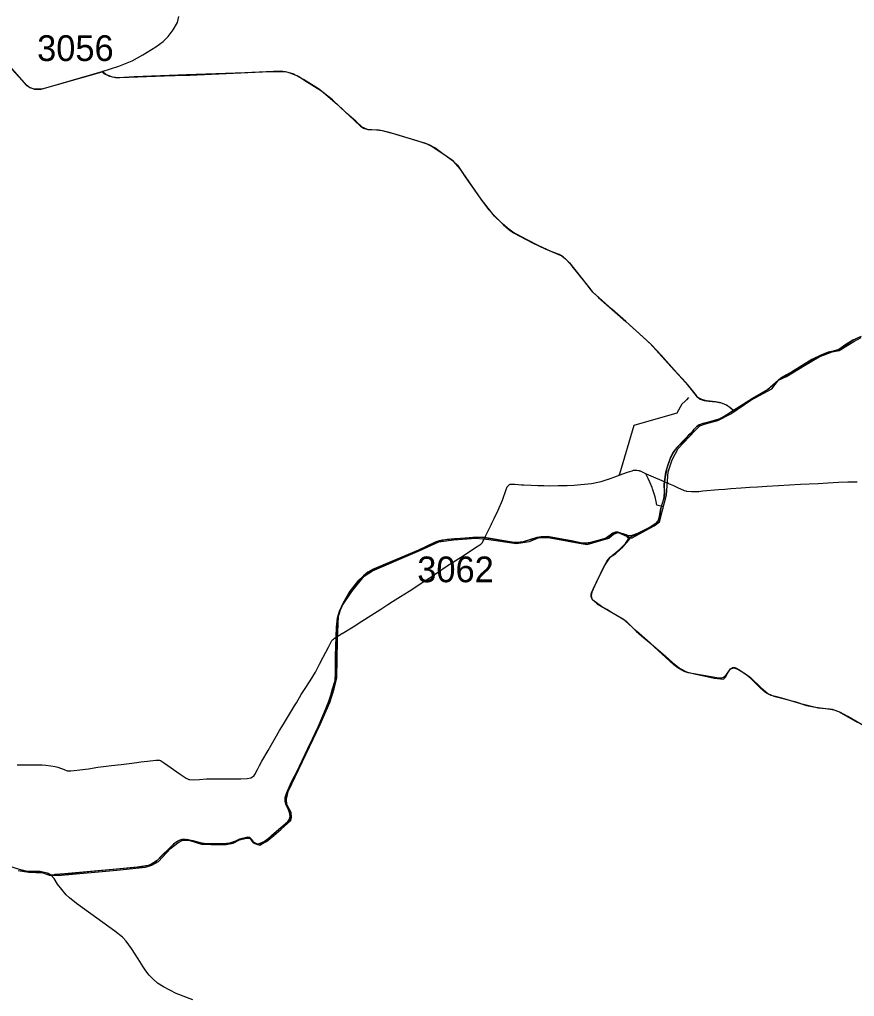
# Model space of a CAD drawing. Extents: x -789162 to -606354, y -1062736 to -945481.
# Drawn here: x -720463 to -717217, y -975863 to -972064 of the extents above; entities that cross this region are included whole.
import ezdxf

# ---------------------------------------------------------------- set-up
doc = ezdxf.new("R2010")
doc.units = 0
for name, color, linetype in [('_SIRSI VZTAHY_CYKLOTRASY MISTNI S', 7, 'Continuous'), ('_SIRSI VZTAHY_CYKLOTRASY MISTNI_POPIS', 7, 'Continuous'), ('_SIRSI VZTAHY_OP vodnich zdroju II stupne', 7, 'Continuous'), ('_SIRSI VZTAHY_SILNICE II TRIDY_STAV', 7, 'Continuous'), ('_SIRSI VZTAHY_SILNICE III TRIDY_STAV', 7, 'Continuous'), ('_SIRSI VZTAHY_VTL PLYNOVOD', 7, 'Continuous')]:
    doc.layers.add(name, color=color, linetype=linetype)

msp = doc.modelspace()

# ---------------------------------------------------------------- linework, layer by layer
at = {"layer": '_SIRSI VZTAHY_CYKLOTRASY MISTNI S'}
for points in [[(-720491.5, -972258.4), (-720439.8, -972314.8), (-720431.5, -972321.7), (-720422.8, -972327.5), (-720411.8, -972331.6), (-720389, -972333.6), (-720378, -972332.7), (-720352.7, -972327.3), (-720325.4, -972319.2), (-720142.4, -972266.7), (-720135.2, -972273.7), (-720113.2, -972284.1), (-720090.4, -972289), (-720073.1, -972289.8), (-719899.3, -972282.3), (-719815.3, -972279.7), (-719800.7, -972279.8), (-719518.9, -972266.8), (-719445.8, -972265.5), (-719425.6, -972267), (-719415.8, -972269.3), (-719378.9, -972284.7), (-719354, -972300.8), (-719289.1, -972340.9), (-719273.3, -972353.5), (-719227.2, -972394.7), (-719137.3, -972478), (-719125.7, -972486.8), (-719108.9, -972491.2), (-719075.7, -972493.2), (-719053.7, -972495.8), (-719000.2, -972510), (-718954.1, -972524.5), (-718918.6, -972534.9), (-718895.7, -972541.4), (-718879.1, -972547.4), (-718859.4, -972557), (-718810.2, -972590.3), (-718779.3, -972611.8), (-718760.9, -972630.2), (-718728.3, -972679.4), (-718662.9, -972771.4), (-718638.1, -972804.2), (-718617.1, -972826.6), (-718582.3, -972861.4), (-718561.9, -972879.4), (-718542.1, -972893.4), (-718468.9, -972932.6), (-718419.3, -972955.8), (-718355.1, -972983.4), (-718340.7, -972994), (-718325, -973010.2), (-718236.3, -973121.8), (-718212.3, -973145.2), (-718105.5, -973238.8), (-718010.7, -973324), (-717930.9, -973413.4), (-717885.1, -973462.6), (-717865.1, -973485.7), (-717832.8, -973525.6), (-717830.9, -973528), (-717816.3, -973540), (-717801.7, -973545.2), (-717782.9, -973548), (-717755.1, -973551.2), (-717735.1, -973554.8), (-717722.7, -973559.2), (-717712.5, -973564.2), (-717688.9, -973584.4)], [(-717180.4, -974810.9), (-717243, -974774.5), (-717273.7, -974758.1), (-717291.8, -974750.9), (-717302.3, -974747.6), (-717314.1, -974745.6), (-717358.1, -974741.6), (-717367.9, -974739.8), (-717410.4, -974729.3), (-717425.1, -974724.8), (-717490.1, -974705.9), (-717519.1, -974698.4), (-717540.7, -974692.2), (-717556.2, -974684.9), (-717562.8, -974680.4), (-717580.5, -974665.7), (-717613.3, -974632.5), (-717619.7, -974626), (-717639.2, -974610.4), (-717668.5, -974591.4), (-717675.8, -974587.5), (-717680.2, -974585.3), (-717685.2, -974584.3), (-717690, -974585.4), (-717700.4, -974591.9), (-717706.8, -974598.1), (-717717.9, -974615.2), (-717721.4, -974619.2), (-717726.3, -974623.2), (-717733.7, -974625.4), (-717741.2, -974625.9), (-717751.6, -974624.6), (-717863.4, -974603.9), (-717879.5, -974598.7), (-717903.6, -974584.8), (-717919.5, -974573.3), (-718010.8, -974489.6), (-718064.5, -974442.6), (-718109.2, -974401.6), (-718122.6, -974392.1), (-718161.6, -974369.8), (-718179.5, -974358.7), (-718200, -974346), (-718234.1, -974321.9), (-718239, -974313.4), (-718240.2, -974307.8), (-718240.2, -974300.1), (-718239.1, -974293.1), (-718233.4, -974278.6), (-718217.4, -974246.4), (-718195.9, -974203.2), (-718179.3, -974170.6), (-718167, -974154.5), (-718129.3, -974124.2), (-718106.7, -974101.4), (-718091.7, -974078.2), (-718037.5, -974052), (-718004, -974033.4), (-717999.3, -974030.6), (-717989.3, -974023.2), (-717980.6, -974013.2), (-717977.1, -974005.1), (-717974.8, -973995.1), (-717970.4, -973964.8), (-717958.4, -973927.4), (-717956.7, -973917.9), (-717956.1, -973902.3), (-717956.3, -973870.3), (-717949.8, -973824.4), (-717943.2, -973797.6), (-717931.2, -973765), (-717921.6, -973747.5), (-717906.6, -973728), (-717885.2, -973705.2), (-717858, -973677.3), (-717849.4, -973669.8), (-717845, -973664.2), (-717839.7, -973657.5), (-717828.7, -973645.3), (-717823.6, -973641.2), (-717805.7, -973633.7), (-717769.1, -973625.8), (-717741.1, -973616.9), (-717723.2, -973606.9), (-717688.9, -973584.4), (-717659.3, -973566.6), (-717606.3, -973532.6), (-717551, -973501.3), (-717510.1, -973462.6), (-717492.1, -973452.2), (-717469.1, -973440.8), (-717417.3, -973408.1), (-717394.3, -973393.6), (-717345.1, -973368.6), (-717317.1, -973357.6), (-717291.3, -973352.2), (-717278.7, -973347.4), (-717263.7, -973338.6), (-717232.7, -973317.2), (-717205.5, -973302)], [(-718091.7, -974078.2), (-718104.4, -974067.2), (-718137.2, -974057.6), (-718146.7, -974057.8), (-718156.9, -974061.6), (-718181.4, -974079.7), (-718191.3, -974083.7), (-718214.8, -974089.9), (-718242.9, -974097.3), (-718261.2, -974100.8), (-718275.3, -974100.8), (-718317.1, -974091.8), (-718339.2, -974087.5), (-718396.8, -974076.6), (-718412.2, -974074.7), (-718435.2, -974075), (-718452.3, -974078.2), (-718505.7, -974095.4), (-718528.1, -974097.7), (-718548.2, -974096.1), (-718656, -974078.6), (-718685.1, -974077.4), (-718819.9, -974088.6), (-718832.2, -974090.9), (-718847.3, -974096.9), (-718911.7, -974127.6), (-719091, -974203.2), (-719108.6, -974213.4), (-719125.8, -974226.9), (-719143.1, -974243.9), (-719179, -974290.9), (-719193.4, -974313.5), (-719203.3, -974332.4), (-719223.3, -974375.6), (-719226.2, -974385.6), (-719228.9, -974419.4), (-719235.7, -974621.9), (-719239.3, -974643.1), (-719258.1, -974704), (-719270.8, -974742.4), (-719298.4, -974807.6), (-719343.5, -974899.7), (-719387.7, -974993.3), (-719426.6, -975077.2), (-719430.7, -975095.3), (-719430.8, -975108), (-719424.5, -975126), (-719413.7, -975145), (-719410.7, -975153.1), (-719410.3, -975162.6), (-719415.4, -975177.1), (-719419.9, -975183.5), (-719456.4, -975214.5), (-719490.3, -975245.2), (-719502.4, -975253.6), (-719510.6, -975260.5), (-719528.7, -975268.8), (-719538.4, -975270.8), (-719550.5, -975263.9), (-719568.3, -975244.9), (-719575.5, -975243), (-719608.2, -975251.2), (-719625.7, -975260.6), (-719646.1, -975267.2), (-719672.7, -975270), (-719746, -975268.7), (-719760, -975266.2), (-719788.7, -975257.6), (-719819.2, -975252.2), (-719832.4, -975253.1), (-719840, -975255.6), (-719848, -975259), (-719865.3, -975270.7), (-719910.5, -975316.5), (-719928.3, -975334.5), (-719952.5, -975349.8), (-719962.6, -975353.8), (-720006.6, -975360.6), (-720086.6, -975367.7), (-720288.5, -975385.6), (-720325.8, -975388.9), (-720338.6, -975393.4), (-720355.4, -975383.9), (-720372.2, -975379.3), (-720423.1, -975378.2), (-720452.1, -975373.3), (-720495.5, -975358.8)]]:
    msp.add_lwpolyline(points, dxfattribs=at)
at = {"layer": '_SIRSI VZTAHY_OP vodnich zdroju II stupne'}
msp.add_lwpolyline([(-720468.7, -975373.4), (-720427.8, -975379.7), (-720372.2, -975382.9), (-720343.8, -975392.3), (-720300.8, -975391.3), (-720084.5, -975372.4), (-719973.3, -975359.8), (-719949.1, -975352.4), (-719922.9, -975337.8), (-719876.7, -975287.4), (-719848.3, -975265.3), (-719828.4, -975255.9), (-719801.1, -975256.9), (-719756, -975270.6), (-719719.2, -975271.6), (-719659.4, -975272.7), (-719633.1, -975267.4), (-719608, -975253.8), (-719585.9, -975248.5), (-719568.1, -975247.5), (-719554.4, -975265.3), (-719541.8, -975270.6), (-719529.1, -975274.2), (-719522.5, -975270.6), (-719503.3, -975260.4), (-719474.9, -975237.2), (-719448, -975213.6), (-719432.7, -975200.2), (-719409, -975179.4), (-719405.4, -975166.8), (-719406.7, -975148), (-719423.9, -975116.2), (-719425.2, -975096.4), (-719418.6, -975066), (-719294.2, -974805.3), (-719257.2, -974719.4), (-719240, -974666.4), (-719229.4, -974624.1), (-719226.8, -974477.3), (-719222.8, -974384.7), (-719210.9, -974347.6), (-719171.2, -974288.1), (-719123.6, -974228.6), (-719090.5, -974207.4), (-718906.6, -974129.3), (-718832.5, -974094.9), (-718775.7, -974087), (-718688.3, -974080.4), (-718638.1, -974085.7), (-718530.9, -974101.6), (-718480.6, -974093.6), (-718442.3, -974077.7), (-718399.9, -974079.1), (-718287.5, -974100.2), (-718255.7, -974105.5), (-718212.1, -974092.3), (-718172.4, -974080.4), (-718153.9, -974065.8), (-718135.4, -974059.2), (-718103.6, -974072.4), (-718098.3, -974079.1), (-718081.1, -974079.1), (-717995.1, -974032.8), (-717975.3, -974016.9), (-717955.4, -973941.5), (-717947.5, -973912.4), (-717940.9, -973822.4), (-717926.3, -973776.1), (-717902.5, -973732.5), (-717836.4, -973662.3), (-717817.9, -973643.8), (-717796.7, -973635.9), (-717747.7, -973622.7), (-717697.5, -973597.5), (-717619.4, -973544.6), (-717538.7, -973499.6), (-717512.3, -973466.6), (-717481.8, -973452), (-717411.7, -973409.7), (-717354.8, -973375.3), (-717303.2, -973356.7), (-717276.8, -973351.5), (-717219.9, -973315.7), (-717190.8, -973299.9)], dxfattribs=at)
at = {"layer": '_SIRSI VZTAHY_SILNICE II TRIDY_STAV'}
for points in [[(-720342.2, -975390.6), (-720351.1, -975385.2), (-720360.7, -975381.8), (-720383.1, -975377.5), (-720434.2, -975377), (-720453.5, -975372.5), (-720473.4, -975366.7)], [(-719789.4, -975875.7), (-719853.9, -975851.2), (-719903.4, -975826.1), (-719926.6, -975811.7), (-719945, -975795.1), (-719959.5, -975779.7), (-719972.5, -975764.1), (-719983, -975747.6), (-720001.9, -975716.9), (-720028.6, -975676.5), (-720049, -975648.2), (-720063.3, -975632.2), (-720092.5, -975609), (-720139.5, -975575.6), (-720241.4, -975501.9), (-720269.1, -975479.6), (-720282.6, -975467.5), (-720315.2, -975425.8), (-720328.6, -975404.2), (-720342.2, -975390.6)]]:
    msp.add_lwpolyline(points, dxfattribs=at)
at = {"layer": '_SIRSI VZTAHY_SILNICE III TRIDY_STAV'}
for points in [[(-720141.5, -972266.3), (-720077.6, -972245.7), (-720025.9, -972224.1), (-719983.8, -972200.6), (-719933.6, -972170.3), (-719905.2, -972149.5), (-719885.8, -972129.5), (-719865.8, -972103.5), (-719849.7, -972075.3), (-719843.5, -972052.6)], [(-720974.2, -972244.9), (-720954.9, -972233.3), (-720928.2, -972222.9), (-720896.1, -972204.8), (-720865.6, -972182.5), (-720844, -972168.2), (-720823.4, -972161.3), (-720732.3, -972137.9), (-720669, -972127.4), (-720652.9, -972126.1), (-720632.6, -972130.1), (-720592.6, -972154.3), (-720543.1, -972200.9), (-720436.1, -972320.6), (-720421.6, -972327.8), (-720405.5, -972334.6), (-720378.7, -972334.1), (-720302.3, -972312.7), (-720141.5, -972266.3)], [(-717687.2, -973584.8), (-717702.1, -973572), (-717717.2, -973561.9), (-717737, -973554.9), (-717757.6, -973550.3), (-717792.8, -973546.2), (-717810, -973541.4), (-717825.4, -973533.8), (-717871.3, -973477.3), (-717906.1, -973439.4), (-717968.3, -973369.1), (-718006.3, -973329.4), (-718054.2, -973285.1), (-718106.2, -973237.6), (-718160.6, -973189.8), (-718234.5, -973123.7), (-718264.7, -973084.3), (-718314.1, -973022.7), (-718337.3, -972997.3), (-718350, -972986.5), (-718365.3, -972977.8), (-718396.8, -972965.9), (-718444.6, -972944.2), (-718492.7, -972919.9), (-718544.9, -972891.1), (-718566.5, -972875), (-718586.4, -972856.7), (-718616.2, -972828.3), (-718641.8, -972797.7), (-718668, -972762.6), (-718750.7, -972644.5), (-718777, -972612.8), (-718812, -972589.6), (-718848.8, -972563.2), (-718870.1, -972551.5), (-718883.7, -972545.5), (-718905.9, -972539.1), (-718973.9, -972518.2), (-719030.1, -972501.7), (-719064.7, -972494.7), (-719093.2, -972492.5), (-719110.7, -972491.2), (-719131.7, -972482.6), (-719155.8, -972459.7), (-719191.6, -972427.4), (-719246.6, -972376.2), (-719301.2, -972332.7), (-719359.6, -972296.9), (-719399.3, -972275.3), (-719429.2, -972266.7), (-719448.5, -972264.9), (-719587.6, -972270.5), (-719814.6, -972279.4), (-720017.8, -972287.3), (-720076.9, -972290.5), (-720102.4, -972287.6), (-720128.1, -972278.1), (-720141.5, -972266.3)], [(-717190.8, -973296.2), (-717223, -973310.6), (-717250.1, -973327.6), (-717277.6, -973346.9), (-717300.1, -973353.3), (-717319.1, -973357.5), (-717345.6, -973367.5), (-717382.1, -973386.6), (-717457.6, -973432.6), (-717481.1, -973445.9), (-717503.7, -973459), (-717534.1, -973485.8), (-717554.7, -973504.2), (-717612.9, -973537.6), (-717687.2, -973584.8)], [(-717687.2, -973584.8), (-717697.4, -973591.1), (-717716.4, -973603.6), (-717744.1, -973618.1), (-717783.9, -973629.7), (-717799.9, -973633.3), (-717821, -973639.9), (-717831.7, -973647.6), (-717842.4, -973659.9), (-717850.4, -973671.1), (-717862.4, -973680.6), (-717888.6, -973709.6), (-717908.6, -973729.5), (-717923.1, -973749.8), (-717935.4, -973774.6), (-717946.5, -973808.1), (-717954.7, -973851.1), (-717956.8, -973874.3), (-717955.8, -973907.3), (-717957.4, -973921.2), (-717969.1, -973958.1), (-717974.3, -973986.9), (-717978.3, -974010.5), (-717989.8, -974023.8), (-718011.9, -974037.6), (-718060.2, -974062.4), (-718083.1, -974071)], [(-720342.2, -975390.6), (-720271.8, -975384.9), (-720168.4, -975374.6), (-719986.4, -975357.4), (-719957.5, -975351.8), (-719945.6, -975346.5), (-719931, -975337), (-719909.9, -975314.6), (-719882.1, -975287.8), (-719857.3, -975264.9), (-719836.9, -975254), (-719813.5, -975251.9), (-719784.9, -975259.2), (-719754.8, -975267.8), (-719732.9, -975269.3), (-719705.2, -975269.7), (-719668.1, -975270.6), (-719649.4, -975267.1), (-719621.9, -975258.1), (-719596.7, -975247.6), (-719583.6, -975244.9), (-719571.9, -975245.5), (-719564.3, -975250), (-719556.3, -975259.2), (-719549.3, -975265.9), (-719540.5, -975269.7), (-719530, -975269.3), (-719517.6, -975264.6), (-719502.7, -975254.7), (-719482, -975236.1), (-719447.5, -975206.4), (-719421.3, -975185.7), (-719413.5, -975173.1), (-719411, -975161.6), (-719413.1, -975147.4), (-719420.4, -975131.2), (-719426, -975119.4), (-719431, -975104.9), (-719429.9, -975088.8), (-719423.6, -975069.3), (-719405.5, -975029), (-719381.4, -974982), (-719302.1, -974814.9), (-719273.1, -974747.4), (-719256, -974702.1), (-719246.3, -974666.8), (-719235.6, -974634.7), (-719235.3, -974602.6), (-719234.4, -974539.1), (-719231.1, -974426.3), (-719227.1, -974391.1), (-719219.3, -974364.4), (-719204.5, -974333.4), (-719182.2, -974292.6), (-719144.3, -974244.3), (-719113.9, -974217.4), (-719094.4, -974205.1), (-719029.2, -974177.8), (-718944.9, -974142), (-718896.1, -974121.3), (-718852.1, -974100.4), (-718825.4, -974090.4), (-718800.2, -974084.6), (-718772.2, -974082.7), (-718701.7, -974078.1), (-718682.4, -974076.5), (-718661.3, -974077.8), (-718623.8, -974083.4), (-718556.4, -974095.2), (-718529.8, -974097.4), (-718505.7, -974094.9), (-718481.6, -974087.6), (-718456.9, -974081.1), (-718434.4, -974076.5), (-718410, -974075.2), (-718371.9, -974081.9), (-718338.1, -974088.7), (-718269, -974101.7), (-718248.9, -974099.4), (-718208.9, -974087.9), (-718184.4, -974081.6), (-718174.2, -974075.5), (-718153.9, -974060.9), (-718138.1, -974057.1), (-718119.2, -974062.2), (-718099.7, -974068.9), (-718083.1, -974071)], [(-718083.1, -974071), (-718096.7, -974089.3), (-718123.1, -974119.8), (-718148.6, -974143.7), (-718169.1, -974157.5), (-718190.4, -974188.5), (-718222.1, -974255.4), (-718238.2, -974291.4), (-718240.8, -974303.9), (-718237.6, -974316.2), (-718229.4, -974326.2), (-718216.8, -974336.8), (-718124.2, -974391.2), (-718106.1, -974402.2), (-718066.2, -974443.1), (-718045.2, -974460.8), (-718007.8, -974491.5), (-717989.1, -974507.2), (-717953.5, -974538.2), (-717924.7, -974564.2), (-717896.7, -974586.5), (-717870, -974600.5), (-717833.4, -974610.1), (-717803.1, -974615.8), (-717762.7, -974624.9), (-717738.2, -974628.4), (-717726.5, -974628.8), (-717718.5, -974621.4), (-717708.7, -974604.3), (-717699.5, -974588.7), (-717686.5, -974584.9), (-717670, -974590.7), (-717641.1, -974608.2), (-717621.7, -974622.1), (-717581, -974661.9), (-717553.4, -974684.6), (-717530.7, -974694.7), (-717448.3, -974716.4), (-717403.3, -974731.1), (-717376.6, -974736.4), (-717311.5, -974745.6), (-717297.6, -974748.6), (-717278.5, -974754.8), (-717249, -974771.3), (-717206.1, -974797)]]:
    msp.add_lwpolyline(points, dxfattribs=at)
at = {"layer": '_SIRSI VZTAHY_VTL PLYNOVOD'}
for points in [[(-717862.2, -973534), (-717869.5, -973542.2), (-717872.6, -973545.2), (-717875.2, -973547.8), (-717887.8, -973560.3), (-717907.1, -973595), (-718074.9, -973643.1), (-718130.9, -973832.1), (-718131, -973832.2), (-718131.1, -973832.8), (-718131.1, -973833)], [(-718131.1, -973833), (-718131.8, -973832.8), (-718131.8, -973833.1), (-718131.9, -973833.6), (-718132, -973834.3), (-718131.3, -973834.4)], [(-718131.6, -973836.2), (-718099.4, -973824.5), (-718081.6, -973818.3), (-718076.5, -973816.7), (-718074.4, -973816.4), (-718069.3, -973816), (-718065.6, -973816), (-718063, -973816.1), (-718057.1, -973817.2), (-718054.3, -973818), (-718052.2, -973818.7), (-718050.6, -973819.4), (-718026.8, -973830.7), (-718026.7, -973830.8), (-718026.6, -973830.8)], [(-718131.6, -973836.2), (-718131.4, -973835.1), (-718131.3, -973834.5), (-718131.3, -973834.4)], [(-718131.3, -973834.4), (-718131.2, -973833.7), (-718131.1, -973833)], [(-717961.5, -973959.9), (-717961.3, -973959.4), (-717961.2, -973959.1), (-717961.3, -973958.8), (-717963.7, -973958.1), (-717963.7, -973958.1), (-717963.8, -973958), (-717980.2, -973954.2), (-717980.4, -973954.2), (-717985.1, -973952.4), (-717988.1, -973938.5), (-717992.1, -973919.7), (-718001.9, -973888.6), (-718003.3, -973884.2), (-718012, -973862.8), (-718018.5, -973848.9), (-718026.7, -973833.1), (-718026.7, -973833), (-718026.7, -973833), (-718027, -973832.4), (-718026.5, -973831.3)], [(-718026.5, -973831.3), (-718026.8, -973831.2), (-718026.7, -973831), (-718026.6, -973830.8)], [(-718026.6, -973830.8), (-718026.3, -973831)], [(-718026.5, -973831.3), (-718026.4, -973831.1), (-718026.3, -973831)], [(-717206.4, -973862.4), (-717242.5, -973863.4), (-717278.9, -973864.8), (-717320.5, -973867), (-717358.2, -973868.9), (-717392.5, -973870.7), (-717426.7, -973872.6), (-717469.5, -973875), (-717511.7, -973877.4), (-717558.3, -973880.2), (-717594.1, -973882.6), (-717623.5, -973884.3), (-717657, -973886.5), (-717697.3, -973889.3), (-717709.9, -973890.2), (-717720.5, -973891), (-717745.1, -973893.2), (-717805.9, -973898.6), (-717821.9, -973900), (-717821.9, -973900), (-717842.2, -973900.4), (-717851.1, -973900.1), (-717868.4, -973899), (-717871.7, -973898.6), (-717872.9, -973898.2), (-717878.2, -973896.1), (-717880.7, -973895.1), (-717900.5, -973886.2), (-717918.7, -973877.9), (-717932.2, -973871.9), (-717939, -973868.9), (-717944.8, -973866.2), (-717947.1, -973865.2), (-717952.8, -973862.8), (-717973.6, -973854.4), (-717974.2, -973854.1), (-717989.5, -973846.9), (-718025.6, -973831.3), (-718026.3, -973831)], [(-720472.8, -974962), (-720432.1, -974962.1), (-720430, -974962.1), (-720411, -974961.9), (-720383.9, -974961.7), (-720375.2, -974961.9), (-720361.5, -974963.1), (-720342.1, -974965.8), (-720325.3, -974968.7), (-720314.9, -974972), (-720290.4, -974981.1), (-720290.4, -974981.1), (-720277.6, -974985.8), (-720269.8, -974985.9), (-720263.9, -974985.5), (-720251, -974984.6), (-720229, -974982.1), (-720195.7, -974977.3), (-720159.4, -974972), (-720126.8, -974967.3), (-720105.6, -974964.8), (-720068.4, -974960.6), (-720037.7, -974956.8), (-720007.9, -974953.1), (-720007.9, -974953.1), (-719991.3, -974950.9), (-719965.6, -974947.9), (-719932.8, -974944.5), (-719924.4, -974943.6), (-719919.6, -974944.5), (-719915.7, -974945.9), (-719900, -974956.3), (-719874.4, -974973.7), (-719843, -974995.5), (-719816, -975013.9), (-719810.6, -975017.3), (-719804.5, -975019.1), (-719804.3, -975019.2), (-719800.6, -975020), (-719786.7, -975020.2), (-719763.7, -975018.8), (-719736.6, -975017.4), (-719708.5, -975016.6), (-719688.5, -975016.3), (-719688.5, -975016.3), (-719670.5, -975016.4), (-719648.8, -975016.5), (-719627.9, -975016.6), (-719603, -975016.5), (-719578, -975014.9), (-719563.5, -975012.5), (-719557.8, -975009.6), (-719552.8, -975005.8), (-719548.8, -975000.4), (-719538.3, -974980.3), (-719529.7, -974964.3), (-719520.9, -974947.8), (-719496.4, -974906), (-719484.4, -974885.7), (-719469.8, -974858.8), (-719452.8, -974829.3), (-719437.4, -974804.1), (-719425.9, -974785.3), (-719405.7, -974752.3), (-719394.2, -974733), (-719387.1, -974721.1), (-719367.7, -974689.4), (-719355.5, -974669.8), (-719355.4, -974669.6), (-719333.9, -974635.9), (-719313.2, -974601.8), (-719296.8, -974571.4), (-719283, -974544.2), (-719262, -974504.5), (-719254.4, -974489), (-719251.9, -974483.6), (-719249.4, -974479.1), (-719246.6, -974475.8), (-719243.2, -974473.3), (-719238.1, -974469.8), (-719237.1, -974469.1), (-719230.9, -974464.8), (-719223.3, -974460.3), (-719216, -974455.3), (-719214.1, -974454), (-719213.4, -974453.6), (-719212, -974452.7), (-719210.4, -974451.7), (-719209.3, -974451.1), (-719166, -974425.2), (-719132.3, -974404.2), (-719097.2, -974381.7), (-719058.7, -974357), (-719031.1, -974339.1), (-719030.8, -974339), (-719013.1, -974327.4), (-718981.5, -974307.1), (-718949, -974286.5), (-718922.7, -974269.7), (-718893.4, -974250.8), (-718864.7, -974232.1), (-718838.4, -974214.5), (-718800.4, -974189), (-718769.2, -974168.8), (-718731.2, -974144.1), (-718690.1, -974117.7), (-718673.7, -974106.8), (-718669.6, -974104), (-718665.1, -974099.4), (-718656.9, -974084.2), (-718656.8, -974084), (-718656.6, -974083.7), (-718655.2, -974081), (-718654.4, -974079.4), (-718654.4, -974079.4), (-718651.2, -974072.9), (-718651, -974072.5), (-718629.7, -974028.6), (-718626.9, -974023), (-718617.3, -974004), (-718602, -973971.4), (-718585.6, -973932.5), (-718571.4, -973891.6), (-718566.7, -973881), (-718566.1, -973880), (-718565.9, -973879.9), (-718565.9, -973879.7), (-718565.6, -973879.4), (-718562.1, -973875.4), (-718557.7, -973872.5), (-718555.2, -973871.4), (-718553.9, -973871), (-718548.1, -973870.2), (-718537.3, -973870.9), (-718511.9, -973873), (-718502.1, -973873.6), (-718474.4, -973875.2), (-718447.9, -973875.9), (-718439.1, -973876.2), (-718424.5, -973876.5), (-718402.4, -973876.7), (-718369.2, -973876.5), (-718365.9, -973876.4), (-718333.8, -973875.7), (-718306.5, -973874.6), (-718281.3, -973872.7), (-718239.5, -973867.8), (-718207.8, -973861.8), (-718201.6, -973860.6), (-718174, -973851.6), (-718173.9, -973851.6), (-718138.5, -973838.7), (-718134.5, -973837.3), (-718131.6, -973836.2)]]:
    msp.add_lwpolyline(points, dxfattribs=at)

# ---------------------------------------------------------------- texts
at = {"layer": '_SIRSI VZTAHY_CYKLOTRASY MISTNI_POPIS'}
for s, p in [('3056', (-720395, -972225.1)), ('3062', (-718916.8, -974252.2))]:
    msp.add_text(s, height=100, dxfattribs=at).set_placement(p)

doc.saveas('drawing.dxf')
